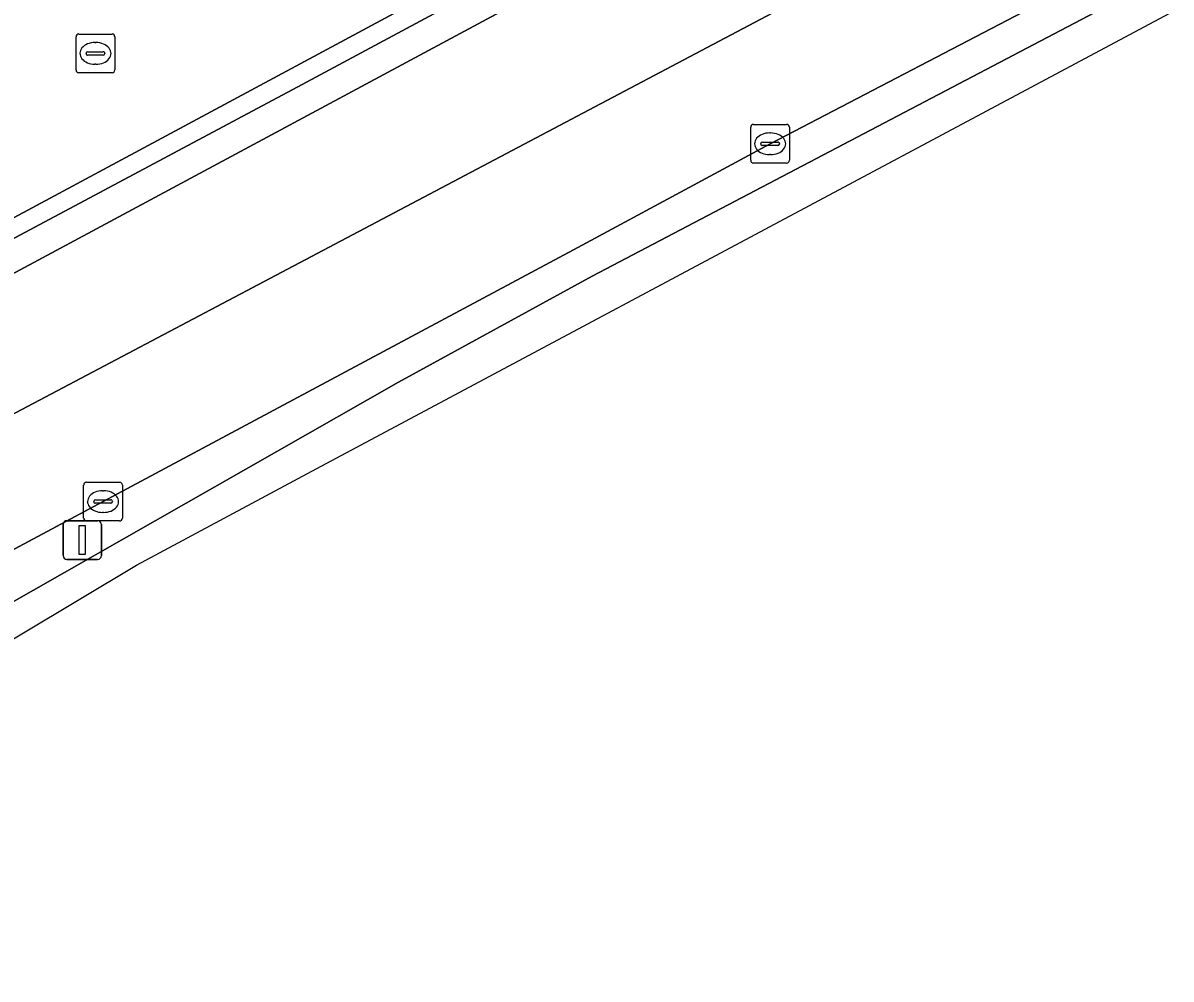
# Model space of a CAD drawing. Extents: x 158352 to 159489, y 383828 to 384603.
# Drawn here: x 159373 to 159402.6, y 384248.64 to 384273.29 of the extents above; entities that cross this region are included whole.
import ezdxf

# ---------------------------------------------------------------- set-up
doc = ezdxf.new("R2010")
doc.units = 0
for name, color, linetype in [('IMGEO_Berm_gesloten', 7, 'Continuous'), ('IMGEO_Berm_open', 7, 'Continuous'), ('IMGEO_Kolk', 7, 'Continuous'), ('IMGEO_Lichtmast', 7, 'Continuous'), ('IMGEO_Rijbaan_lokaal_open', 7, 'Continuous'), ('IMGEO_Rijbaan_regionaal_gesloten', 7, 'Continuous'), ('IMGEO_Rioolput', 7, 'Continuous'), ('IMGEO_Verkeerseiland_open', 7, 'Continuous')]:
    doc.layers.add(name, color=color, linetype=linetype)

msp = doc.modelspace()

# ---------------------------------------------------------------- linework, layer by layer
at = {"layer": 'IMGEO_Berm_gesloten'}
msp.add_lwpolyline([(159414.995, 384281.105), (159420.58, 384284.11), (159420.202, 384284.814), (159414.883, 384281.966), (159392.266, 384270.18), (159387.197, 384267.447), (159375.064, 384260.954), (159366.766, 384256.507), (159365.436, 384255.257), (159364.718, 384254.783), (159364.988, 384254.374), (159365.733, 384254.767), (159366.99, 384255.093), (159382.684, 384264.032), (159387.678, 384266.767)], close=True, dxfattribs=at)
at = {"layer": 'IMGEO_Berm_open'}
msp.add_lwpolyline([(159339.823, 384250), (159342.099, 384251.276), (159353.179, 384257.28), (159354.532, 384258.013), (159380.196, 384271.703), (159416.606, 384291.255), (159416.774, 384291.344), (159416.872, 384291.158), (159423.235, 384294.494), (159423.126, 384294.698), (159422.881, 384295.158), (159421.586, 384294.469), (159416.512, 384291.758), (159400.917, 384283.376), (159394.756, 384280.076), (159390.08, 384277.571), (159384.645, 384274.66), (159366.43, 384264.873), (159354.564, 384258.522), (159352.964, 384257.654), (159341.866, 384251.633), (159338.963, 384250)], dxfattribs=at)
at = {"layer": 'IMGEO_Kolk'}
for p, q in [((159391.765, 384269.752), (159391.765, 384270.604)), ((159391.84, 384270.678), (159392.692, 384270.678)), ((159392.253, 384270.458), (159392.278, 384270.458)), ((159392.766, 384270.604), (159392.766, 384269.752)), ((159392.024, 384270.172), (159392.024, 384270.184)), ((159392.462, 384270.135), (159392.064, 384270.135)), ((159392.067, 384270.221), (159392.465, 384270.221)), ((159392.508, 384270.184), (159392.508, 384270.172)), ((159392.276, 384269.898), (159392.251, 384269.898)), ((159392.692, 384269.678), (159391.84, 384269.678)), ((159374.564, 384260.526), (159374.564, 384261.378)), ((159374.639, 384261.452), (159375.491, 384261.452)), ((159375.052, 384261.232), (159375.077, 384261.232)), ((159375.565, 384261.378), (159375.565, 384260.526)), ((159374.823, 384260.946), (159374.823, 384260.958)), ((159374.866, 384260.995), (159375.264, 384260.995)), ((159375.307, 384260.958), (159375.307, 384260.946)), ((159375.261, 384260.909), (159374.863, 384260.909)), ((159375.075, 384260.672), (159375.05, 384260.672)), ((159375.491, 384260.452), (159374.639, 384260.452))]:
    msp.add_line(p, q, dxfattribs=at)
for points in [[(159391.765, 384269.752), (159391.765, 384270.604)], [(159391.84, 384270.678), (159392.692, 384270.678)], [(159392.766, 384270.604), (159392.766, 384269.752)], [(159392.692, 384269.678), (159391.84, 384269.678)], [(159374.564, 384260.526), (159374.564, 384261.378)], [(159374.639, 384261.452), (159375.491, 384261.452)], [(159375.565, 384261.378), (159375.565, 384260.526)], [(159375.491, 384260.452), (159374.639, 384260.452)]]:
    msp.add_lwpolyline(points, dxfattribs=at)
for centre, radius, start, end in [((159391.842, 384270.602), 0.0765, 91.552, 178.448), ((159391.842, 384270.602), 0.0765, 91.552, 178.448), ((159392.69, 384270.602), 0.0765, 1.552, 88.448), ((159392.69, 384270.602), 0.0765, 1.552, 88.448), ((159392.064, 384270.181), 0.0403, 85.8775, 175.7526), ((159392.061, 384270.171), 0.0366, 178.938, 274.7102), ((159392.465, 384270.178), 0.043, 264.8664, 352.4533), ((159392.469, 384270.183), 0.0386, 1.7309, 96.639), ((159391.842, 384269.754), 0.0765, 181.552, 268.448), ((159391.842, 384269.754), 0.0765, 181.552, 268.448), ((159392.69, 384269.754), 0.0765, 271.552, 358.448), ((159392.69, 384269.754), 0.0765, 271.552, 358.448), ((159374.641, 384261.376), 0.0765, 91.552, 178.448), ((159374.641, 384261.376), 0.0765, 91.552, 178.448), ((159375.489, 384261.376), 0.0765, 1.552, 88.448), ((159375.489, 384261.376), 0.0765, 1.552, 88.448), ((159374.863, 384260.955), 0.0403, 85.8775, 175.7526), ((159374.86, 384260.945), 0.0366, 178.938, 274.7102), ((159375.264, 384260.952), 0.043, 264.8664, 352.4533), ((159375.268, 384260.957), 0.0386, 1.7309, 96.639), ((159374.641, 384260.528), 0.0765, 181.552, 268.448), ((159374.641, 384260.528), 0.0765, 181.552, 268.448), ((159375.489, 384260.528), 0.0765, 271.552, 358.448), ((159375.489, 384260.528), 0.0765, 271.552, 358.448)]:
    msp.add_arc(centre, radius, start, end, dxfattribs=at)
for centre, major_axis, ratio, start_param, end_param in [((159392.252, 384270.178), (-0.387, 0.002), 0.722429, 4.712389, 7.853982), ((159392.277, 384270.178), (-0.39, 0.002), 0.717154, 1.570796, 4.712389), ((159375.051, 384260.952), (-0.387, 0.002), 0.722429, 4.712389, 7.853982), ((159375.076, 384260.952), (-0.39, 0.002), 0.717154, 1.570796, 4.712389)]:
    msp.add_ellipse(centre, major_axis=major_axis, ratio=ratio, start_param=start_param, end_param=end_param, dxfattribs=at)
at = {"layer": 'IMGEO_Lichtmast'}
for p, q in [((159374.032, 384259.559), (159374.032, 384260.359)), ((159374.032, 384260.359), (159374.032, 384259.559)), ((159374.132, 384260.459), (159374.922, 384260.459)), ((159374.922, 384260.459), (159374.132, 384260.459)), ((159375.022, 384260.359), (159375.022, 384259.559)), ((159375.022, 384259.559), (159375.022, 384260.359)), ((159374.922, 384259.459), (159374.132, 384259.459)), ((159374.132, 384259.459), (159374.922, 384259.459))]:
    msp.add_line(p, q, dxfattribs=at)
msp.add_lwpolyline([(159374.452, 384260.334), (159374.602, 384260.334), (159374.602, 384259.584), (159374.452, 384259.584), (159374.452, 384260.334)], dxfattribs=at)
for centre, start, end in [((159374.132, 384260.359), 90, 180), ((159374.132, 384260.359), 90, 180), ((159374.922, 384260.359), 0, 90), ((159374.922, 384260.359), 360, 90), ((159374.132, 384259.559), 180, 270), ((159374.132, 384259.559), 180, 270), ((159374.922, 384259.559), 270, 0), ((159374.922, 384259.559), 270, 0)]:
    msp.add_arc(centre, 0.1, start, end, dxfattribs=at)
at = {"layer": 'IMGEO_Rijbaan_lokaal_open'}
msp.add_lwpolyline([(159338.963, 384250), (159341.866, 384251.633), (159352.964, 384257.654), (159354.564, 384258.522), (159366.43, 384264.873), (159384.645, 384274.66), (159390.08, 384277.571), (159388.544, 384280.461), (159384.154, 384278.138), (159382.717, 384278.137), (159381.667, 384277.585)], dxfattribs=at)
at = {"layer": 'IMGEO_Rijbaan_regionaal_gesloten'}
for points in [[(159418.72, 384287.633), (159417.175, 384290.58), (159401.533, 384282.209), (159393.765, 384278.127), (159358.918, 384259.403), (159353.595, 384256.559), (159355.114, 384253.897), (159355.126, 384253.904), (159397.201, 384276.132)], [(159392.266, 384270.18), (159414.883, 384281.966), (159420.202, 384284.814), (159420.065, 384285.069), (159418.97, 384287.157), (159418.72, 384287.633), (159397.201, 384276.132), (159355.126, 384253.904), (159355.114, 384253.897), (159356.024, 384252.301), (159356.637, 384251.227), (159361.199, 384253.524), (159366.766, 384256.507), (159375.064, 384260.954), (159387.197, 384267.447)], [(159358.087, 384248.64), (159375.924, 384259.314), (159380.58, 384261.801), (159420.978, 384283.376), (159420.58, 384284.11), (159414.995, 384281.105), (159387.678, 384266.767), (159382.684, 384264.032), (159366.99, 384255.093), (159361.815, 384252.145), (159358.068, 384250), (159357.503, 384249.677)]]:
    msp.add_lwpolyline(points, close=True, dxfattribs=at)
at = {"layer": 'IMGEO_Rioolput'}
for p, q in [((159374.368, 384272.083), (159374.368, 384272.935)), ((159374.443, 384273.009), (159375.295, 384273.009)), ((159374.856, 384272.789), (159374.881, 384272.789)), ((159375.369, 384272.935), (159375.369, 384272.083)), ((159374.627, 384272.503), (159374.627, 384272.515)), ((159374.67, 384272.552), (159375.068, 384272.552)), ((159375.111, 384272.515), (159375.111, 384272.503)), ((159375.065, 384272.466), (159374.667, 384272.466)), ((159374.879, 384272.229), (159374.854, 384272.229)), ((159375.295, 384272.009), (159374.443, 384272.009))]:
    msp.add_line(p, q, dxfattribs=at)
for points in [[(159374.368, 384272.083), (159374.368, 384272.935)], [(159374.443, 384273.009), (159375.295, 384273.009)], [(159375.369, 384272.935), (159375.369, 384272.083)], [(159375.295, 384272.009), (159374.443, 384272.009)]]:
    msp.add_lwpolyline(points, dxfattribs=at)
for centre, radius, start, end in [((159374.445, 384272.933), 0.0765, 91.552, 178.448), ((159374.445, 384272.933), 0.0765, 91.552, 178.448), ((159375.293, 384272.933), 0.0765, 1.552, 88.448), ((159375.293, 384272.933), 0.0765, 1.552, 88.448), ((159374.667, 384272.512), 0.0403, 85.8775, 175.7526), ((159374.664, 384272.502), 0.0366, 178.938, 274.7102), ((159375.068, 384272.509), 0.043, 264.8664, 352.4533), ((159375.072, 384272.514), 0.0386, 1.7309, 96.639), ((159374.445, 384272.085), 0.0765, 181.552, 268.448), ((159374.445, 384272.085), 0.0765, 181.552, 268.448), ((159375.293, 384272.085), 0.0765, 271.552, 358.448), ((159375.293, 384272.085), 0.0765, 271.552, 358.448)]:
    msp.add_arc(centre, radius, start, end, dxfattribs=at)
for centre, major_axis, ratio, start_param, end_param in [((159374.855, 384272.509), (-0.387, 0.002), 0.722429, 4.712389, 7.853982), ((159374.88, 384272.509), (-0.39, 0.002), 0.717154, 1.570796, 4.712389)]:
    msp.add_ellipse(centre, major_axis=major_axis, ratio=ratio, start_param=start_param, end_param=end_param, dxfattribs=at)
at = {"layer": 'IMGEO_Verkeerseiland_open'}
msp.add_lwpolyline([(159341.517, 384250), (159347.924, 384253.53), (159353.595, 384256.559), (159358.918, 384259.403), (159393.765, 384278.127), (159401.533, 384282.209), (159417.175, 384290.58), (159416.872, 384291.158), (159416.774, 384291.344), (159416.606, 384291.255), (159380.196, 384271.703), (159354.532, 384258.013), (159353.179, 384257.28), (159342.099, 384251.276), (159339.823, 384250)], dxfattribs=at)

doc.saveas('drawing.dxf')
